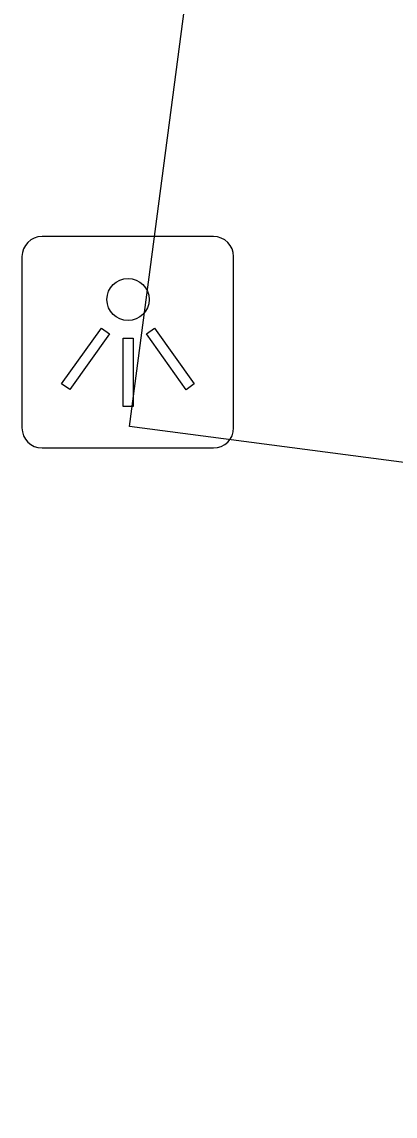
# Model space of a CAD drawing. Extents: x 161696 to 162377, y 380761 to 381673.
# Drawn here: x 162101 to 162102.76, y 381265.13 to 381270.28 of the extents above; entities that cross this region are included whole.
import ezdxf

# ---------------------------------------------------------------- set-up
doc = ezdxf.new("R2010")
doc.units = 0
doc.layers.add('IMGEO_Lichtpunt', color=7, linetype='Continuous')
doc.layers.add('IMGEO_Parkeervlak_open', color=7, linetype='Continuous')

msp = doc.modelspace()

# ---------------------------------------------------------------- linework, layer by layer
at = {"layer": 'IMGEO_Lichtpunt'}
for p, q in [((162101.9006, 381269.2711), (162101.0935, 381269.2711)), ((162101.9006, 381269.2711), (162101.0935, 381269.2711)), ((162100.9988, 381269.1765), (162100.9988, 381268.3693)), ((162100.9988, 381269.1765), (162100.9988, 381268.3693)), ((162101.9953, 381268.3693), (162101.9953, 381269.1765)), ((162101.9953, 381268.3693), (162101.9953, 381269.1765)), ((162101.0935, 381268.2747), (162101.9006, 381268.2747)), ((162101.0935, 381268.2747), (162101.9006, 381268.2747))]:
    msp.add_line(p, q, dxfattribs=at)
for points in [[(162101.3732, 381268.8398), (162101.4117, 381268.8123), (162101.2244, 381268.5499), (162101.1859, 381268.5774), (162101.3732, 381268.8398)], [(162101.5846, 381268.8121), (162101.6232, 381268.8395), (162101.8099, 381268.5766), (162101.7713, 381268.5492), (162101.5846, 381268.8121)], [(162101.4747, 381268.7921), (162101.522, 381268.7921), (162101.522, 381268.4697), (162101.4747, 381268.4697), (162101.4747, 381268.7921)]]:
    msp.add_lwpolyline(points, dxfattribs=at)
msp.add_circle((162101.4984, 381268.9744), 0.0994, dxfattribs=at)
for centre, start, end in [((162101.0935, 381269.1765), 90, 180), ((162101.0935, 381269.1765), 90, 180), ((162101.9006, 381269.1765), 0, 90), ((162101.9006, 381269.1765), 0, 90), ((162101.0935, 381268.3693), 180, 270), ((162101.0935, 381268.3693), 180, 270), ((162101.9006, 381268.3693), 270, 0), ((162101.9006, 381268.3693), 270, 360)]:
    msp.add_arc(centre, 0.0946, start, end, dxfattribs=at)
at = {"layer": 'IMGEO_Parkeervlak_open'}
msp.add_lwpolyline([(162126.254, 381265.126), (162101.505, 381268.376), (162101.773, 381270.418)], dxfattribs=at)

doc.saveas('drawing.dxf')
